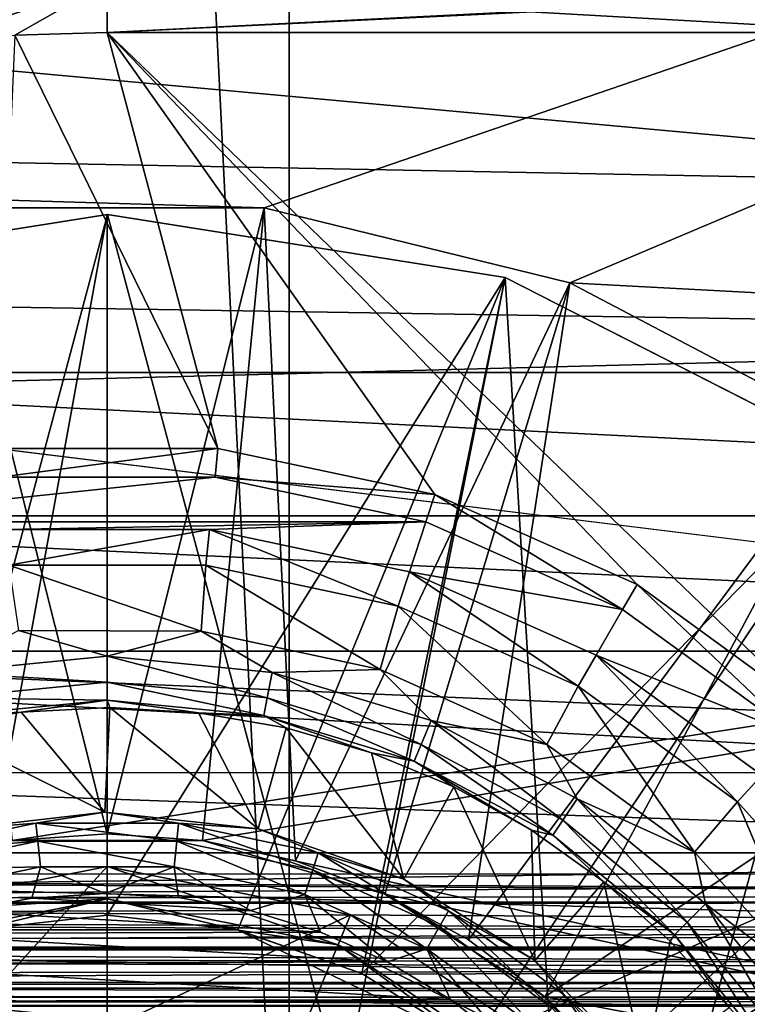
# Model space of a CAD drawing. Header units: millimetres. Extents: x -40 to 40, y -40 to 40.
# Tile 278 of 341: x 22.7 to 25, y 1.5 to 4.5. Entities that reach past the tile are written whole.
import ezdxf

# ---------------------------------------------------------------- set-up
doc = ezdxf.new("R2010")
doc.units = ezdxf.units.MM
doc.header["$LTSCALE"] = 26.699852
for name, color, linetype in [('1', 7, 'CONTINUOUS'), ('104', 7, 'CONTINUOUS'), ('109', 7, 'CONTINUOUS'), ('111', 7, 'CONTINUOUS'), ('112', 7, 'CONTINUOUS'), ('139', 7, 'CONTINUOUS'), ('158', 7, 'CONTINUOUS'), ('16', 7, 'CONTINUOUS'), ('430', 7, 'CONTINUOUS'), ('447', 7, 'CONTINUOUS'), ('448', 7, 'CONTINUOUS'), ('450', 7, 'CONTINUOUS'), ('451', 7, 'CONTINUOUS'), ('48', 7, 'CONTINUOUS'), ('60', 7, 'CONTINUOUS'), ('847', 7, 'CONTINUOUS'), ('848', 7, 'CONTINUOUS'), ('872', 7, 'CONTINUOUS'), ('874', 7, 'CONTINUOUS'), ('875', 7, 'CONTINUOUS'), ('877', 7, 'CONTINUOUS'), ('878', 7, 'CONTINUOUS'), ('879', 7, 'CONTINUOUS'), ('883', 7, 'CONTINUOUS'), ('884', 7, 'CONTINUOUS'), ('923', 7, 'CONTINUOUS'), ('924', 7, 'CONTINUOUS'), ('925', 7, 'CONTINUOUS'), ('926', 7, 'CONTINUOUS'), ('929', 7, 'CONTINUOUS'), ('930', 7, 'CONTINUOUS'), ('933', 7, 'CONTINUOUS'), ('934', 7, 'CONTINUOUS')]:
    doc.layers.add(name, color=color, linetype=linetype)

msp = doc.modelspace()

# ---------------------------------------------------------------- linework, layer by layer
at = {"layer": '1', "linetype": 'Continuous'}
for points in [[(25.0582, 30.5342), (21.9445, 32.8434), (25.0583, -30.5341), (25.0582, 30.5342)], [(25.0583, -30.5341), (21.9445, 32.8434), (21.9451, -32.843), (25.0583, -30.5341)]]:
    msp.add_3dface(points, dxfattribs=at)
at = {"layer": '104', "linetype": 'Continuous'}
for points in [[(6.6933, 4.4723, -730), (31.3005, 6.6543, -730), (5.6921, 5.6924, -730), (6.6933, 4.4723, -730)], [(23.4815, 3.9709, -730), (31.3005, 6.6543, -730), (6.6933, 4.4723, -730), (23.4815, 3.9709, -730)], [(24.4187, 3.7399, -730), (31.3005, 6.6543, -730), (23.4815, 3.9709, -730), (24.4187, 3.7399, -730)], [(31.8246, 3.346, -730), (31.3005, 6.6543, -730), (24.4187, 3.7399, -730), (31.8246, 3.346, -730)], [(22.517, 3.9707, -730), (23.4815, 3.9709, -730), (6.6933, 4.4723, -730), (22.517, 3.9707, -730)], [(25.2725, 3.2918, -730), (31.8246, 3.346, -730), (24.4187, 3.7399, -730), (25.2725, 3.2918, -730)]]:
    msp.add_3dface(points, dxfattribs=at)
at = {"layer": '109', "linetype": 'Continuous'}
for points in [[(31.7401, 6.9868, -733), (32.3094, 3.5142, -733), (9.097, 5.6333, -733), (31.7401, 6.9868, -733)], [(9.097, 5.6333, -733), (32.3094, 3.5142, -733), (9.9772, 3.866, -733), (9.097, 5.6333, -733)], [(32.3094, 3.5142, -733), (22.7087, 2.0292, -733), (9.9772, 3.866, -733), (32.3094, 3.5142, -733)], [(22.7087, 2.0292, -733), (32.3094, 3.5142, -733), (23.2919, 2.0291, -733), (22.7087, 2.0292, -733)], [(32.3094, 3.5142, -733), (32.5, 0, -733), (23.2919, 2.0291, -733), (32.3094, 3.5142, -733)], [(23.2919, 2.0291, -733), (32.5, 0, -733), (23.8516, 1.8647, -733), (23.2919, 2.0291, -733)], [(23.8516, 1.8647, -733), (32.5, 0, -733), (24.3419, 1.5498, -733), (23.8516, 1.8647, -733)], [(24.3419, 1.5498, -733), (32.5, 0, -733), (24.7241, 1.109, -733), (24.3419, 1.5498, -733)]]:
    msp.add_3dface(points, dxfattribs=at)
at = {"layer": '111', "linetype": 'Continuous'}
for points in [[(22.7083, 2.0291, -731.95), (22.7087, 2.0292, -733), (23, 2.05, -731.95), (22.7083, 2.0291, -731.95)], [(22.7087, 2.0292, -733), (23.2919, 2.0291, -733), (23, 2.05, -731.95), (22.7087, 2.0292, -733)], [(23, 2.05, -731.95), (23.2919, 2.0291, -733), (23.2917, 2.0291, -731.95), (23, 2.05, -731.95)], [(23.2917, 2.0291, -731.95), (23.2919, 2.0291, -733), (23.5776, 1.967, -731.95), (23.2917, 2.0291, -731.95)], [(23.2919, 2.0291, -733), (23.8516, 1.8647, -733), (23.5776, 1.967, -731.95), (23.2919, 2.0291, -733)], [(23.5776, 1.967, -731.95), (23.8516, 1.8647, -733), (23.8516, 1.8647, -731.95), (23.5776, 1.967, -731.95)], [(23.8516, 1.8647, -731.95), (24.3419, 1.5498, -733), (24.1083, 1.7246, -731.95), (23.8516, 1.8647, -731.95)], [(23.8516, 1.8647, -733), (24.3419, 1.5498, -733), (23.8516, 1.8647, -731.95), (23.8516, 1.8647, -733)], [(24.1083, 1.7246, -731.95), (24.3419, 1.5498, -733), (24.3425, 1.5493, -731.95), (24.1083, 1.7246, -731.95)], [(24.3419, 1.5498, -733), (24.7241, 1.109, -733), (24.3425, 1.5493, -731.95), (24.3419, 1.5498, -733)], [(24.3425, 1.5493, -731.95), (24.7241, 1.109, -733), (24.5493, 1.3425, -731.95), (24.3425, 1.5493, -731.95)]]:
    msp.add_3dface(points, dxfattribs=at)
at = {"layer": '112', "linetype": 'Continuous'}
for points in [[(23.4815, 3.9709, -730), (22.517, 3.9707, -730), (23, 2.05, -731.95), (23.4815, 3.9709, -730)], [(22.517, 3.9707, -730), (22.7083, 2.0291, -731.95), (23, 2.05, -731.95), (22.517, 3.9707, -730)], [(23.4815, 3.9709, -730), (23, 2.05, -731.95), (23.2917, 2.0291, -731.95), (23.4815, 3.9709, -730)], [(23.4815, 3.9709, -730), (23.2917, 2.0291, -731.95), (23.5776, 1.967, -731.95), (23.4815, 3.9709, -730)], [(24.4187, 3.7399, -730), (23.4815, 3.9709, -730), (23.5776, 1.967, -731.95), (24.4187, 3.7399, -730)], [(24.4187, 3.7399, -730), (23.5776, 1.967, -731.95), (23.8516, 1.8647, -731.95), (24.4187, 3.7399, -730)], [(24.4187, 3.7399, -730), (23.8516, 1.8647, -731.95), (24.1083, 1.7246, -731.95), (24.4187, 3.7399, -730)], [(25.2725, 3.2918, -730), (24.4187, 3.7399, -730), (24.1083, 1.7246, -731.95), (25.2725, 3.2918, -730)], [(25.2725, 3.2918, -730), (24.1083, 1.7246, -731.95), (24.3425, 1.5493, -731.95), (25.2725, 3.2918, -730)], [(25.9941, 2.6524, -730), (25.2725, 3.2918, -730), (24.3425, 1.5493, -731.95), (25.9941, 2.6524, -730)], [(25.9941, 2.6524, -730), (24.3425, 1.5493, -731.95), (24.5493, 1.3425, -731.95), (25.9941, 2.6524, -730)], [(25.9941, 2.6524, -730), (24.5493, 1.3425, -731.95), (24.7246, 1.1083, -731.95), (25.9941, 2.6524, -730)], [(26.5418, 1.859, -730), (25.9941, 2.6524, -730), (24.7246, 1.1083, -731.95), (26.5418, 1.859, -730)], [(26.5418, 1.859, -730), (24.7246, 1.1083, -731.95), (24.8647, 0.8516, -731.95), (26.5418, 1.859, -730)], [(26.5418, 1.859, -730), (24.8647, 0.8516, -731.95), (24.967, 0.5776, -731.95), (26.5418, 1.859, -730)]]:
    msp.add_3dface(points, dxfattribs=at)
at = {"layer": '139', "linetype": 'Continuous'}
for points in [[(23, 4.5087, -733), (22.7169, 4.4998, -733), (23.3394, 3.2322, -733), (23, 4.5087, -733)], [(25.9916, 4.5087, -733), (23, 4.5087, -733), (25.1746, 2.4153, -733), (25.9916, 4.5087, -733)], [(25.1746, 2.4153, -733), (23, 4.5087, -733), (24.6249, 2.8147, -733), (25.1746, 2.4153, -733)], [(24.6249, 2.8147, -733), (23, 4.5087, -733), (24.0042, 3.091, -733), (24.6249, 2.8147, -733)], [(24.0042, 3.091, -733), (23, 4.5087, -733), (23.3394, 3.2322, -733), (24.0042, 3.091, -733)], [(23.3394, 3.2322, -733), (22.7169, 4.4998, -733), (22.66, 3.2322, -733), (23.3394, 3.2322, -733)]]:
    msp.add_3dface(points, dxfattribs=at)
at = {"layer": '158', "linetype": 'Continuous'}
for points in [[(29.4827, 1.9913, -823.9652), (29.4849, 1.8661, -823.9834), (2.4565, 1.9913, -823.9652), (29.4827, 1.9913, -823.9652)], [(29.4849, 1.8661, -823.9834), (29.485, 1.8595, -823.9853), (2.4565, 1.9913, -823.9652), (29.4849, 1.8661, -823.9834)], [(2.4565, 1.9913, -823.9652), (29.485, 1.8595, -823.9853), (2.4565, 1.8388, -823.9919), (2.4565, 1.9913, -823.9652)], [(29.485, 1.8595, -823.9853), (29.4869, 1.7494, -824.0325), (2.4565, 1.8388, -823.9919), (29.485, 1.8595, -823.9853)], [(2.4565, 1.8388, -823.9919), (29.4871, 1.7376, -824.0396), (2.4565, 1.7019, -824.0638), (2.4565, 1.8388, -823.9919)], [(29.4869, 1.7494, -824.0325), (29.4871, 1.7376, -824.0396), (2.4565, 1.8388, -823.9919), (29.4869, 1.7494, -824.0325)], [(29.4871, 1.7376, -824.0396), (29.4887, 1.6488, -824.1092), (2.4565, 1.7019, -824.0638), (29.4871, 1.7376, -824.0396)], [(2.4565, 1.7019, -824.0638), (29.4887, 1.6488, -824.1092), (2.4565, 1.699, -824.0659), (2.4565, 1.7019, -824.0638)], [(2.4565, 1.699, -824.0659), (29.4889, 1.6344, -824.1241), (2.4565, 1.5935, -824.1741), (2.4565, 1.699, -824.0659)], [(29.4887, 1.6488, -824.1092), (29.4889, 1.6344, -824.1241), (2.4565, 1.699, -824.0659), (29.4887, 1.6488, -824.1092)], [(29.4889, 1.6344, -824.1241), (29.49, 1.5707, -824.2088), (2.4565, 1.5935, -824.1741), (29.4889, 1.6344, -824.1241)], [(2.4565, 1.5935, -824.1741), (29.49, 1.5707, -824.2088), (2.4565, 1.5902, -824.1786), (2.4565, 1.5935, -824.1741)], [(2.4565, 1.5902, -824.1786), (29.4652, 1.5371, -824.2762), (2.4565, 1.524, -824.3123), (2.4565, 1.5902, -824.1786)], [(29.49, 1.5707, -824.2088), (29.4652, 1.5371, -824.2762), (2.4565, 1.5902, -824.1786), (29.49, 1.5707, -824.2088)], [(29.4652, 1.5371, -824.2762), (29.4447, 1.5181, -824.3317), (2.4565, 1.524, -824.3123), (29.4652, 1.5371, -824.2762)]]:
    msp.add_3dface(points, dxfattribs=at)
at = {"layer": '16', "linetype": 'Continuous'}
for points in [[(-33.9501, 1.8406, -3.5), (-33.5521, 5.5004, -3.5), (33.9501, 1.8406, -3.5), (-33.9501, 1.8406, -3.5)], [(33.9501, 1.8406, -3.5), (-33.5521, 5.5004, -3.5), (5, 5.4103, -3.5), (33.9501, 1.8406, -3.5)], [(33.5522, 5.4998, -3.5), (33.9501, 1.8406, -3.5), (5, 5.4103, -3.5), (33.5522, 5.4998, -3.5)], [(33.9501, -1.8406, -3.5), (-33.9501, 1.8406, -3.5), (33.9501, 1.8406, -3.5), (33.9501, -1.8406, -3.5)], [(-33.9501, -1.8406, -3.5), (-33.9501, 1.8406, -3.5), (33.9501, -1.8406, -3.5), (-33.9501, -1.8406, -3.5)]]:
    msp.add_3dface(points, dxfattribs=at)
at = {"layer": '430', "linetype": 'Continuous'}
for points in [[(1.7467, 14.5087, -823.7467), (24.9125, 14.5088, -823.7467), (1.9566, 2.4826, -823.9567), (1.7467, 14.5087, -823.7467)], [(1.9566, 2.4826, -823.9567), (24.9125, 14.5088, -823.7467), (1.964, 2.4052, -823.958), (1.9566, 2.4826, -823.9567)], [(1.964, 2.4052, -823.958), (24.9125, 14.5088, -823.7467), (1.9832, 2.3301, -823.9593), (1.964, 2.4052, -823.958)], [(1.9832, 2.3301, -823.9593), (24.9125, 14.5088, -823.7467), (2.0138, 2.2588, -823.9606), (1.9832, 2.3301, -823.9593)], [(2.0138, 2.2588, -823.9606), (24.9125, 14.5088, -823.7467), (2.0551, 2.1931, -823.9617), (2.0138, 2.2588, -823.9606)], [(2.0551, 2.1931, -823.9617), (24.9125, 14.5088, -823.7467), (2.106, 2.1347, -823.9627), (2.0551, 2.1931, -823.9617)], [(2.106, 2.1347, -823.9627), (24.9125, 14.5088, -823.7467), (2.1654, 2.0848, -823.9636), (2.106, 2.1347, -823.9627)], [(2.1654, 2.0848, -823.9636), (24.9125, 14.5088, -823.7467), (2.2318, 2.0446, -823.9643), (2.1654, 2.0848, -823.9636)], [(2.2318, 2.0446, -823.9643), (24.9125, 14.5088, -823.7467), (2.3036, 2.0152, -823.9648), (2.2318, 2.0446, -823.9643)], [(2.3036, 2.0152, -823.9648), (24.9125, 14.5088, -823.7467), (2.3791, 1.9973, -823.9651), (2.3036, 2.0152, -823.9648)], [(24.9125, 14.5088, -823.7467), (2.4565, 1.9913, -823.9652), (2.3791, 1.9973, -823.9651), (24.9125, 14.5088, -823.7467)], [(2.4565, 1.9913, -823.9652), (24.9125, 14.5088, -823.7467), (25.6898, 14.4411, -823.7479), (2.4565, 1.9913, -823.9652)], [(26.4426, 14.2406, -823.7514), (2.4565, 1.9913, -823.9652), (25.6898, 14.4411, -823.7479), (26.4426, 14.2406, -823.7514)], [(27.1505, 13.9127, -823.7572), (2.4565, 1.9913, -823.9652), (26.4426, 14.2406, -823.7514), (27.1505, 13.9127, -823.7572)], [(27.7908, 13.4678, -823.7649), (2.4565, 1.9913, -823.9652), (27.1505, 13.9127, -823.7572), (27.7908, 13.4678, -823.7649)], [(28.3448, 12.919, -823.7745), (2.4565, 1.9913, -823.9652), (27.7908, 13.4678, -823.7649), (28.3448, 12.919, -823.7745)], [(28.796, 12.2822, -823.7856), (2.4565, 1.9913, -823.9652), (28.3448, 12.919, -823.7745), (28.796, 12.2822, -823.7856)], [(29.1307, 11.5765, -823.7979), (2.4565, 1.9913, -823.9652), (28.796, 12.2822, -823.7856), (29.1307, 11.5765, -823.7979)], [(29.338, 10.8245, -823.8111), (2.4565, 1.9913, -823.9652), (29.1307, 11.5765, -823.7979), (29.338, 10.8245, -823.8111)], [(29.4123, 10.048, -823.8246), (2.4565, 1.9913, -823.9652), (29.338, 10.8245, -823.8111), (29.4123, 10.048, -823.8246)], [(29.4827, 1.9913, -823.9652), (2.4565, 1.9913, -823.9652), (29.4123, 10.048, -823.8246), (29.4827, 1.9913, -823.9652)]]:
    msp.add_3dface(points, dxfattribs=at)
at = {"layer": '447', "linetype": 'Continuous'}
for points in [[(25.6898, 14.4411, -821.2521), (17.5509, 14.5087, -821.2533), (17.7718, 2.286, -821.0399), (25.6898, 14.4411, -821.2521)], [(26.4436, 14.2402, -821.2486), (25.6898, 14.4411, -821.2521), (17.7718, 2.286, -821.0399), (26.4436, 14.2402, -821.2486)], [(27.1523, 13.9117, -821.2428), (26.4436, 14.2402, -821.2486), (17.7718, 2.286, -821.0399), (27.1523, 13.9117, -821.2428)], [(27.793, 13.466, -821.2351), (27.1523, 13.9117, -821.2428), (17.7718, 2.286, -821.0399), (27.793, 13.466, -821.2351)], [(28.3466, 12.9168, -821.2255), (27.793, 13.466, -821.2351), (17.7718, 2.286, -821.0399), (28.3466, 12.9168, -821.2255)], [(28.7971, 12.2804, -821.2144), (28.3466, 12.9168, -821.2255), (17.7718, 2.286, -821.0399), (28.7971, 12.2804, -821.2144)], [(29.131, 11.5755, -821.2021), (28.7971, 12.2804, -821.2144), (17.7718, 2.286, -821.0399), (29.131, 11.5755, -821.2021)], [(29.338, 10.8245, -821.1889), (29.131, 11.5755, -821.2021), (17.7718, 2.286, -821.0399), (29.338, 10.8245, -821.1889)], [(29.4123, 10.048, -821.1754), (29.338, 10.8245, -821.1889), (17.7718, 2.286, -821.0399), (29.4123, 10.048, -821.1754)], [(17.7763, 2.2395, -821.0391), (29.4123, 10.048, -821.1754), (17.7718, 2.286, -821.0399), (17.7763, 2.2395, -821.0391)], [(17.7879, 2.1944, -821.0383), (29.4123, 10.048, -821.1754), (17.7763, 2.2395, -821.0391), (17.7879, 2.1944, -821.0383)], [(17.8064, 2.1516, -821.0376), (29.4123, 10.048, -821.1754), (17.7879, 2.1944, -821.0383), (17.8064, 2.1516, -821.0376)], [(17.8312, 2.1123, -821.0369), (29.4123, 10.048, -821.1754), (17.8064, 2.1516, -821.0376), (17.8312, 2.1123, -821.0369)], [(17.8617, 2.0773, -821.0363), (29.4123, 10.048, -821.1754), (17.8312, 2.1123, -821.0369), (17.8617, 2.0773, -821.0363)], [(17.8973, 2.0474, -821.0357), (29.4123, 10.048, -821.1754), (17.8617, 2.0773, -821.0363), (17.8973, 2.0474, -821.0357)], [(17.9371, 2.0233, -821.0353), (29.4123, 10.048, -821.1754), (17.8973, 2.0474, -821.0357), (17.9371, 2.0233, -821.0353)], [(17.9802, 2.0057, -821.035), (29.4123, 10.048, -821.1754), (17.9371, 2.0233, -821.0353), (17.9802, 2.0057, -821.035)], [(18.0256, 1.9949, -821.0348), (29.4123, 10.048, -821.1754), (17.9802, 2.0057, -821.035), (18.0256, 1.9949, -821.0348)], [(18.0722, 1.9913, -821.0348), (29.4123, 10.048, -821.1754), (18.0256, 1.9949, -821.0348), (18.0722, 1.9913, -821.0348)], [(29.4827, 1.9913, -821.0348), (29.4123, 10.048, -821.1754), (18.0722, 1.9913, -821.0348), (29.4827, 1.9913, -821.0348)]]:
    msp.add_3dface(points, dxfattribs=at)
at = {"layer": '448', "linetype": 'Continuous'}
for points in [[(29.4827, 1.9913, -821.0348), (18.0722, 1.9913, -821.0348), (18.0722, 1.8388, -821.0081), (29.4827, 1.9913, -821.0348)], [(29.484, 1.914, -821.0274), (29.4827, 1.9913, -821.0348), (18.0722, 1.8388, -821.0081), (29.484, 1.914, -821.0274)], [(29.4853, 1.8389, -821.0082), (29.484, 1.914, -821.0274), (18.0722, 1.8388, -821.0081), (29.4853, 1.8389, -821.0082)], [(29.4866, 1.7676, -820.9775), (29.4853, 1.8389, -821.0082), (18.0722, 1.834, -821.0065), (29.4866, 1.7676, -820.9775)], [(18.0722, 1.834, -821.0065), (29.4853, 1.8389, -821.0082), (18.0722, 1.8388, -821.0081), (18.0722, 1.834, -821.0065)], [(18.0722, 1.7019, -820.9362), (29.4866, 1.7676, -820.9775), (18.0722, 1.834, -821.0065), (18.0722, 1.7019, -820.9362)], [(29.4877, 1.7019, -820.9362), (29.4866, 1.7676, -820.9775), (18.0722, 1.7019, -820.9362), (29.4877, 1.7019, -820.9362)], [(18.0722, 1.6935, -820.9299), (29.4877, 1.7019, -820.9362), (18.0722, 1.7019, -820.9362), (18.0722, 1.6935, -820.9299)], [(29.4888, 1.6434, -820.8853), (29.4877, 1.7019, -820.9362), (18.0722, 1.6935, -820.9299), (29.4888, 1.6434, -820.8853)], [(18.0722, 1.5935, -820.8259), (29.4888, 1.6434, -820.8853), (18.0722, 1.6935, -820.9299), (18.0722, 1.5935, -820.8259)], [(29.4896, 1.5934, -820.8259), (29.4888, 1.6434, -820.8853), (18.0722, 1.5935, -820.8259), (29.4896, 1.5934, -820.8259)], [(18.0722, 1.5844, -820.8128), (29.4896, 1.5934, -820.8259), (18.0722, 1.5935, -820.8259), (18.0722, 1.5844, -820.8128)], [(29.4903, 1.5533, -820.7595), (29.4896, 1.5934, -820.8259), (18.0722, 1.5844, -820.8128), (29.4903, 1.5533, -820.7595)], [(18.0722, 1.524, -820.6877), (29.4903, 1.5533, -820.7595), (18.0722, 1.5844, -820.8128), (18.0722, 1.524, -820.6877)], [(29.4908, 1.5239, -820.6877), (29.4903, 1.5533, -820.7595), (18.0722, 1.524, -820.6877), (29.4908, 1.5239, -820.6877)]]:
    msp.add_3dface(points, dxfattribs=at)
at = {"layer": '450', "linetype": 'Continuous'}
for points in [[(20.7159, 3.4651, -743.4395), (29.4746, 3.0259, -743.4962), (20.7193, 3.0259, -743.4962), (20.7159, 3.4651, -743.4395)], [(29.4698, 3.4651, -743.4395), (29.4746, 3.0259, -743.4962), (20.7159, 3.4651, -743.4395), (29.4698, 3.4651, -743.4395)], [(20.7193, 3.0259, -743.4962), (29.4791, 2.6106, -743.6478), (20.7204, 2.6098, -743.6482), (20.7193, 3.0259, -743.4962)], [(29.4746, 3.0259, -743.4962), (29.4791, 2.6106, -743.6478), (20.7193, 3.0259, -743.4962), (29.4746, 3.0259, -743.4962)], [(20.7204, 2.6098, -743.6482), (29.4832, 2.2383, -743.8874), (20.7193, 2.2368, -743.8886), (20.7204, 2.6098, -743.6482)], [(29.4791, 2.6106, -743.6478), (29.4832, 2.2383, -743.8874), (20.7204, 2.6098, -743.6482), (29.4791, 2.6106, -743.6478)], [(20.7193, 2.2368, -743.8886), (29.4866, 1.9276, -744.2032), (20.7159, 1.9265, -744.2047), (20.7193, 2.2368, -743.8886)], [(29.4832, 2.2383, -743.8874), (29.4866, 1.9276, -744.2032), (20.7193, 2.2368, -743.8886), (29.4832, 2.2383, -743.8874)], [(20.7159, 1.9265, -744.2047), (29.4891, 1.6938, -744.5804), (20.7105, 1.6934, -744.5812), (20.7159, 1.9265, -744.2047)], [(29.4866, 1.9276, -744.2032), (29.4891, 1.6938, -744.5804), (20.7159, 1.9265, -744.2047), (29.4866, 1.9276, -744.2032)], [(20.7105, 1.6934, -744.5812), (29.4907, 1.549, -744.9991), (20.7033, 1.549, -744.9991), (20.7105, 1.6934, -744.5812)], [(29.4891, 1.6938, -744.5804), (29.4907, 1.549, -744.9991), (20.7105, 1.6934, -744.5812), (29.4891, 1.6938, -744.5804)], [(29.4913, 1.5, -745.4392), (20.6945, 1.5, -745.4392), (20.7033, 1.549, -744.9991), (29.4913, 1.5, -745.4392)], [(29.4907, 1.549, -744.9991), (29.4913, 1.5, -745.4392), (20.7033, 1.549, -744.9991), (29.4907, 1.549, -744.9991)]]:
    msp.add_3dface(points, dxfattribs=at)
at = {"layer": '451', "linetype": 'Continuous'}
for points in [[(29.4123, 10.048, -743.3246), (29.4698, 3.4651, -743.4395), (20.5297, 14.5087, -743.2467), (29.4123, 10.048, -743.3246)], [(20.5297, 14.5087, -743.2467), (29.4698, 3.4651, -743.4395), (20.7159, 3.4651, -743.4395), (20.5297, 14.5087, -743.2467)]]:
    msp.add_3dface(points, dxfattribs=at)
at = {"layer": '48', "linetype": 'Continuous'}
for points in [[(37.0296, 7.6101, -14), (37.6095, 3.8248, -14), (3.0409, 7.3417, -14), (37.0296, 7.6101, -14)], [(3.0409, 7.3417, -14), (37.6095, 3.8248, -14), (4.4144, 6.6076, -14), (3.0409, 7.3417, -14)], [(4.4144, 6.6076, -14), (37.6095, 3.8248, -14), (5.6184, 5.6197, -14), (4.4144, 6.6076, -14)], [(5.6184, 5.6197, -14), (37.6095, 3.8248, -14), (6.607, 4.4153, -14), (5.6184, 5.6197, -14)], [(6.607, 4.4153, -14), (37.6095, 3.8248, -14), (7.3414, 3.0416, -14), (6.607, 4.4153, -14)], [(37.6095, 3.8248, -14), (37.8035, 0, -14), (7.3414, 3.0416, -14), (37.6095, 3.8248, -14)], [(7.3414, 3.0416, -14), (37.8035, 0, -14), (7.7937, 1.5508, -14), (7.3414, 3.0416, -14)], [(7.7937, 1.5508, -14), (37.8035, 0, -14), (7.9465, 0, -14), (7.7937, 1.5508, -14)]]:
    msp.add_3dface(points, dxfattribs=at)
at = {"layer": '60', "linetype": 'Continuous'}
for points in [[(20.6939, 28.4853, -11.5), (20.6948, -28.4846, -11.5), (23.5583, 26.1659, -11.5), (20.6939, 28.4853, -11.5)], [(20.6948, -28.4846, -11.5), (23.5587, -26.1655, -11.5), (23.5583, 26.1659, -11.5), (20.6948, -28.4846, -11.5)], [(23.5583, 26.1659, -11.5), (23.5587, -26.1655, -11.5), (26.1645, 23.5599, -11.5), (23.5583, 26.1659, -11.5)], [(23.5587, -26.1655, -11.5), (26.165, -23.5593, -11.5), (26.1645, 23.5599, -11.5), (23.5587, -26.1655, -11.5)]]:
    msp.add_3dface(points, dxfattribs=at)
at = {"layer": '847', "linetype": 'Continuous'}
for points in [[(23, 4.5087, -733), (25.9916, 4.661, -733.0238), (23, 4.6615, -733.0239), (23, 4.5087, -733)], [(23, 4.5087, -733), (25.9916, 4.6544, -733.0217), (25.9916, 4.661, -733.0238), (23, 4.5087, -733)], [(23, 4.5087, -733), (25.9916, 4.5087, -733), (25.9916, 4.6544, -733.0217), (23, 4.5087, -733)]]:
    msp.add_3dface(points, dxfattribs=at)
at = {"layer": '848', "linetype": 'Continuous'}
for points in [[(22.435, 4.4731, -733), (23, 4.6615, -733.0239), (22.4251, 4.5515, -733.0063), (22.435, 4.4731, -733)], [(22.435, 4.4731, -733), (22.7169, 4.4998, -733), (23, 4.6615, -733.0239), (22.435, 4.4731, -733)], [(22.7169, 4.4998, -733), (23, 4.5087, -733), (23, 4.6615, -733.0239), (22.7169, 4.4998, -733)]]:
    msp.add_3dface(points, dxfattribs=at)
at = {"layer": '872', "linetype": 'Continuous'}
for points in [[(23.3394, 3.2322, -733), (22.66, 3.2322, -733), (22.6697, 3.1445, -733.5), (23.3394, 3.2322, -733)], [(23.3307, 3.1445, -733.5), (23.3394, 3.2322, -733), (22.6697, 3.1445, -733.5), (23.3307, 3.1445, -733.5)], [(24.0042, 3.091, -733), (23.3394, 3.2322, -733), (23.3307, 3.1445, -733.5), (24.0042, 3.091, -733)], [(23.9772, 3.007, -733.5), (24.0042, 3.091, -733), (23.3307, 3.1445, -733.5), (23.9772, 3.007, -733.5)], [(24.5805, 2.7385, -733.5), (24.0042, 3.091, -733), (23.9772, 3.007, -733.5), (24.5805, 2.7385, -733.5)], [(24.6249, 2.8147, -733), (24.0042, 3.091, -733), (24.5805, 2.7385, -733.5), (24.6249, 2.8147, -733)], [(25.1149, 2.3504, -733.5), (24.6249, 2.8147, -733), (24.5805, 2.7385, -733.5), (25.1149, 2.3504, -733.5)], [(25.1746, 2.4153, -733), (24.6249, 2.8147, -733), (25.1149, 2.3504, -733.5), (25.1746, 2.4153, -733)]]:
    msp.add_3dface(points, dxfattribs=at)
at = {"layer": '874', "linetype": 'Continuous'}
for points in [[(23.9772, 3.007, -733.5), (23.3307, 3.1445, -733.5), (22.0229, 3.0071, -733.5), (23.9772, 3.007, -733.5)], [(23.3307, 3.1445, -733.5), (22.6697, 3.1445, -733.5), (22.0229, 3.0071, -733.5), (23.3307, 3.1445, -733.5)], [(23.9772, 3.007, -733.5), (22.0229, 3.0071, -733.5), (22.6863, 2.9836, -733.5), (23.9772, 3.007, -733.5)], [(23.3134, 2.9836, -733.5), (23.9772, 3.007, -733.5), (22.6863, 2.9836, -733.5), (23.3134, 2.9836, -733.5)], [(23.927, 2.8532, -733.5), (23.9772, 3.007, -733.5), (23.3134, 2.9836, -733.5), (23.927, 2.8532, -733.5)], [(24.5805, 2.7385, -733.5), (23.9772, 3.007, -733.5), (23.927, 2.8532, -733.5), (24.5805, 2.7385, -733.5)], [(24.4998, 2.5982, -733.5), (24.5805, 2.7385, -733.5), (23.927, 2.8532, -733.5), (24.4998, 2.5982, -733.5)], [(25.1149, 2.3504, -733.5), (24.5805, 2.7385, -733.5), (24.4998, 2.5982, -733.5), (25.1149, 2.3504, -733.5)], [(25.0073, 2.2295, -733.5), (25.1149, 2.3504, -733.5), (24.4998, 2.5982, -733.5), (25.0073, 2.2295, -733.5)]]:
    msp.add_3dface(points, dxfattribs=at)
at = {"layer": '875', "linetype": 'Continuous'}
for points in [[(23.3134, 2.9836, -733.5), (22.6863, 2.9836, -733.5), (22.6981, 2.8737, -734.4), (23.3134, 2.9836, -733.5)], [(23.302, 2.8737, -734.4), (23.3134, 2.9836, -733.5), (22.6981, 2.8737, -734.4), (23.302, 2.8737, -734.4)], [(23.8926, 2.7482, -734.4), (23.3134, 2.9836, -733.5), (23.302, 2.8737, -734.4), (23.8926, 2.7482, -734.4)], [(23.927, 2.8532, -733.5), (23.3134, 2.9836, -733.5), (23.8926, 2.7482, -734.4), (23.927, 2.8532, -733.5)], [(24.444, 2.5028, -734.4), (23.927, 2.8532, -733.5), (23.8926, 2.7482, -734.4), (24.444, 2.5028, -734.4)], [(24.4998, 2.5982, -733.5), (23.927, 2.8532, -733.5), (24.444, 2.5028, -734.4), (24.4998, 2.5982, -733.5)], [(24.9326, 2.1481, -734.4), (24.4998, 2.5982, -733.5), (24.444, 2.5028, -734.4), (24.9326, 2.1481, -734.4)], [(25.0073, 2.2295, -733.5), (24.4998, 2.5982, -733.5), (24.9326, 2.1481, -734.4), (25.0073, 2.2295, -733.5)], [(25.3369, 1.6994, -734.4), (25.0073, 2.2295, -733.5), (24.9326, 2.1481, -734.4), (25.3369, 1.6994, -734.4)]]:
    msp.add_3dface(points, dxfattribs=at)
at = {"layer": '877', "linetype": 'Continuous'}
for points in [[(23.302, 2.8737, -734.4), (22.6981, 2.8737, -734.4), (23.2881, 2.6717, -734.4), (23.302, 2.8737, -734.4)], [(23.2881, 2.6717, -734.4), (22.6981, 2.8737, -734.4), (22.7274, 2.6734, -734.4), (23.2881, 2.6717, -734.4)], [(23.8371, 2.5535, -734.4), (23.302, 2.8737, -734.4), (23.2881, 2.6717, -734.4), (23.8371, 2.5535, -734.4)], [(23.8926, 2.7482, -734.4), (23.302, 2.8737, -734.4), (23.8371, 2.5535, -734.4), (23.8926, 2.7482, -734.4)], [(24.3487, 2.3243, -734.4), (23.8926, 2.7482, -734.4), (23.8371, 2.5535, -734.4), (24.3487, 2.3243, -734.4)], [(24.444, 2.5028, -734.4), (23.8926, 2.7482, -734.4), (24.3487, 2.3243, -734.4), (24.444, 2.5028, -734.4)], [(24.8016, 1.9938, -734.4), (24.444, 2.5028, -734.4), (24.3487, 2.3243, -734.4), (24.8016, 1.9938, -734.4)], [(24.9326, 2.1481, -734.4), (24.444, 2.5028, -734.4), (24.8016, 1.9938, -734.4), (24.9326, 2.1481, -734.4)], [(25.1758, 1.577, -734.4), (24.9326, 2.1481, -734.4), (24.8016, 1.9938, -734.4), (25.1758, 1.577, -734.4)], [(25.3369, 1.6994, -734.4), (24.9326, 2.1481, -734.4), (25.1758, 1.577, -734.4), (25.3369, 1.6994, -734.4)]]:
    msp.add_3dface(points, dxfattribs=at)
at = {"layer": '878', "linetype": 'Continuous'}
for points in [[(22.7274, 2.6734, -734.4), (22.4938, 2.5449, -734.4177), (23, 2.5948, -734.4177), (22.7274, 2.6734, -734.4)], [(23.2881, 2.6717, -734.4), (22.7274, 2.6734, -734.4), (23, 2.5948, -734.4177), (23.2881, 2.6717, -734.4)], [(23.2881, 2.6717, -734.4), (23, 2.5948, -734.4177), (23.5062, 2.5449, -734.4177), (23.2881, 2.6717, -734.4)], [(23.8371, 2.5535, -734.4), (23.2881, 2.6717, -734.4), (23.5062, 2.5449, -734.4177), (23.8371, 2.5535, -734.4)], [(22.4938, 2.5449, -734.4177), (23, 2.5152, -734.4686), (23, 2.5948, -734.4177), (22.4938, 2.5449, -734.4177)], [(23, 2.5948, -734.4177), (23.4907, 2.4669, -734.4686), (23.5062, 2.5449, -734.4177), (23, 2.5948, -734.4177)], [(23, 2.5152, -734.4686), (23.4907, 2.4669, -734.4686), (23, 2.5948, -734.4177), (23, 2.5152, -734.4686)], [(22.5093, 2.4669, -734.4686), (23, 2.5152, -734.4686), (22.4938, 2.5449, -734.4177), (22.5093, 2.4669, -734.4686)], [(23.4907, 2.4669, -734.4686), (23.9625, 2.3238, -734.4686), (23.5062, 2.5449, -734.4177), (23.4907, 2.4669, -734.4686)], [(23.8371, 2.5535, -734.4), (23.5062, 2.5449, -734.4177), (23.993, 2.3973, -734.4177), (23.8371, 2.5535, -734.4)], [(23.5062, 2.5449, -734.4177), (23.9625, 2.3238, -734.4686), (23.993, 2.3973, -734.4177), (23.5062, 2.5449, -734.4177)], [(24.3487, 2.3243, -734.4), (23.8371, 2.5535, -734.4), (23.993, 2.3973, -734.4177), (24.3487, 2.3243, -734.4)], [(22.5093, 2.4669, -734.4686), (23, 2.4602, -734.5453), (23, 2.5152, -734.4686), (22.5093, 2.4669, -734.4686)], [(23, 2.5152, -734.4686), (23.48, 2.4129, -734.5453), (23.4907, 2.4669, -734.4686), (23, 2.5152, -734.4686)], [(23, 2.4602, -734.5453), (23.48, 2.4129, -734.5453), (23, 2.5152, -734.4686), (23, 2.4602, -734.5453)], [(22.52, 2.4129, -734.5453), (23, 2.4602, -734.5453), (22.5093, 2.4669, -734.4686), (22.52, 2.4129, -734.5453)], [(22.52, 2.4129, -734.5453), (22.7355, 2.4232, -734.6369), (23, 2.4602, -734.5453), (22.52, 2.4129, -734.5453)], [(22.7355, 2.4232, -734.6369), (23.0079, 2.4376, -734.6369), (23, 2.4602, -734.5453), (22.7355, 2.4232, -734.6369)], [(23, 2.4602, -734.5453), (23.2802, 2.4214, -734.6369), (23.48, 2.4129, -734.5453), (23, 2.4602, -734.5453)], [(23.0079, 2.4376, -734.6369), (23.2802, 2.4214, -734.6369), (23, 2.4602, -734.5453), (23.0079, 2.4376, -734.6369)], [(23.48, 2.4129, -734.5453), (23.9415, 2.2729, -734.5453), (23.4907, 2.4669, -734.4686), (23.48, 2.4129, -734.5453)], [(23.4907, 2.4669, -734.4686), (23.9415, 2.2729, -734.5453), (23.9625, 2.3238, -734.4686), (23.4907, 2.4669, -734.4686)], [(22.4664, 2.3785, -734.6369), (22.7355, 2.4232, -734.6369), (22.52, 2.4129, -734.5453), (22.4664, 2.3785, -734.6369)], [(23.2802, 2.4214, -734.6369), (23.549, 2.3749, -734.6369), (23.48, 2.4129, -734.5453), (23.2802, 2.4214, -734.6369)], [(23.48, 2.4129, -734.5453), (23.8109, 2.2987, -734.6369), (23.9415, 2.2729, -734.5453), (23.48, 2.4129, -734.5453)], [(23.549, 2.3749, -734.6369), (23.8109, 2.2987, -734.6369), (23.48, 2.4129, -734.5453), (23.549, 2.3749, -734.6369)], [(23.9625, 2.3238, -734.4686), (24.3974, 2.0913, -734.4686), (23.993, 2.3973, -734.4177), (23.9625, 2.3238, -734.4686)], [(23.993, 2.3973, -734.4177), (24.3974, 2.0913, -734.4686), (24.4416, 2.1575, -734.4177), (23.993, 2.3973, -734.4177)], [(24.3487, 2.3243, -734.4), (23.993, 2.3973, -734.4177), (24.4416, 2.1575, -734.4177), (24.3487, 2.3243, -734.4)], [(23.8109, 2.2987, -734.6369), (24.0627, 2.1937, -734.6369), (23.9415, 2.2729, -734.5453), (23.8109, 2.2987, -734.6369)], [(23.9415, 2.2729, -734.5453), (24.3668, 2.0456, -734.5453), (23.9625, 2.3238, -734.4686), (23.9415, 2.2729, -734.5453)], [(23.9625, 2.3238, -734.4686), (24.3668, 2.0456, -734.5453), (24.3974, 2.0913, -734.4686), (23.9625, 2.3238, -734.4686)], [(24.8016, 1.9938, -734.4), (24.3487, 2.3243, -734.4), (24.4416, 2.1575, -734.4177), (24.8016, 1.9938, -734.4)], [(24.0627, 2.1937, -734.6369), (24.3012, 2.0612, -734.6369), (23.9415, 2.2729, -734.5453), (24.0627, 2.1937, -734.6369)], [(23.9415, 2.2729, -734.5453), (24.3012, 2.0612, -734.6369), (24.3668, 2.0456, -734.5453), (23.9415, 2.2729, -734.5453)], [(24.3974, 2.0913, -734.4686), (24.7785, 1.7785, -734.4686), (24.4416, 2.1575, -734.4177), (24.3974, 2.0913, -734.4686)], [(24.4416, 2.1575, -734.4177), (24.7785, 1.7785, -734.4686), (24.8348, 1.8348, -734.4177), (24.4416, 2.1575, -734.4177)], [(24.8016, 1.9938, -734.4), (24.4416, 2.1575, -734.4177), (24.8348, 1.8348, -734.4177), (24.8016, 1.9938, -734.4)], [(24.3668, 2.0456, -734.5453), (24.7396, 1.7396, -734.5453), (24.3974, 2.0913, -734.4686), (24.3668, 2.0456, -734.5453)], [(24.3974, 2.0913, -734.4686), (24.7396, 1.7396, -734.5453), (24.7785, 1.7785, -734.4686), (24.3974, 2.0913, -734.4686)], [(24.3012, 2.0612, -734.6369), (24.5233, 1.903, -734.6369), (24.3668, 2.0456, -734.5453), (24.3012, 2.0612, -734.6369)], [(24.3668, 2.0456, -734.5453), (24.5233, 1.903, -734.6369), (24.7396, 1.7396, -734.5453), (24.3668, 2.0456, -734.5453)], [(25.1758, 1.577, -734.4), (24.8016, 1.9938, -734.4), (24.8348, 1.8348, -734.4177), (25.1758, 1.577, -734.4)], [(24.5233, 1.903, -734.6369), (24.7264, 1.7208, -734.6369), (24.7396, 1.7396, -734.5453), (24.5233, 1.903, -734.6369)], [(24.7785, 1.7785, -734.4686), (25.0913, 1.3974, -734.4686), (24.8348, 1.8348, -734.4177), (24.7785, 1.7785, -734.4686)], [(24.8348, 1.8348, -734.4177), (25.0913, 1.3974, -734.4686), (25.1575, 1.4416, -734.4177), (24.8348, 1.8348, -734.4177)], [(25.1758, 1.577, -734.4), (24.8348, 1.8348, -734.4177), (25.1575, 1.4416, -734.4177), (25.1758, 1.577, -734.4)], [(24.7396, 1.7396, -734.5453), (25.0456, 1.3668, -734.5453), (24.7785, 1.7785, -734.4686), (24.7396, 1.7396, -734.5453)], [(24.7785, 1.7785, -734.4686), (25.0456, 1.3668, -734.5453), (25.0913, 1.3974, -734.4686), (24.7785, 1.7785, -734.4686)], [(24.7264, 1.7208, -734.6369), (24.9079, 1.5172, -734.6369), (24.7396, 1.7396, -734.5453), (24.7264, 1.7208, -734.6369)], [(24.7396, 1.7396, -734.5453), (24.9079, 1.5172, -734.6369), (25.0456, 1.3668, -734.5453), (24.7396, 1.7396, -734.5453)]]:
    msp.add_3dface(points, dxfattribs=at)
at = {"layer": '879', "linetype": 'Continuous'}
for points in [[(22.7355, 2.4232, -734.6369), (22.4664, 2.3785, -734.6369), (22.9929, 2.1165, -740.7631), (22.7355, 2.4232, -734.6369)], [(23.0079, 2.4376, -734.6369), (22.7355, 2.4232, -734.6369), (22.9929, 2.1165, -740.7631), (23.0079, 2.4376, -734.6369)], [(23.463, 2.0653, -740.7631), (23.0079, 2.4376, -734.6369), (22.9929, 2.1165, -740.7631), (23.463, 2.0653, -740.7631)], [(23.2802, 2.4214, -734.6369), (23.0079, 2.4376, -734.6369), (23.463, 2.0653, -740.7631), (23.2802, 2.4214, -734.6369)], [(23.549, 2.3749, -734.6369), (23.2802, 2.4214, -734.6369), (23.463, 2.0653, -740.7631), (23.549, 2.3749, -734.6369)], [(22.9929, 2.1165, -740.7631), (22.4664, 2.3785, -734.6369), (22.5231, 2.0621, -740.7631), (22.9929, 2.1165, -740.7631)], [(23.91, 1.9109, -740.7631), (23.549, 2.3749, -734.6369), (23.463, 2.0653, -740.7631), (23.91, 1.9109, -740.7631)], [(23.8109, 2.2987, -734.6369), (23.549, 2.3749, -734.6369), (23.91, 1.9109, -740.7631), (23.8109, 2.2987, -734.6369)], [(24.0627, 2.1937, -734.6369), (23.8109, 2.2987, -734.6369), (23.91, 1.9109, -740.7631), (24.0627, 2.1937, -734.6369)], [(24.3116, 1.6611, -740.7631), (24.0627, 2.1937, -734.6369), (23.91, 1.9109, -740.7631), (24.3116, 1.6611, -740.7631)], [(24.3012, 2.0612, -734.6369), (24.0627, 2.1937, -734.6369), (24.3116, 1.6611, -740.7631), (24.3012, 2.0612, -734.6369)], [(24.5233, 1.903, -734.6369), (24.3012, 2.0612, -734.6369), (24.3116, 1.6611, -740.7631), (24.5233, 1.903, -734.6369)], [(24.6477, 1.3284, -740.7631), (24.5233, 1.903, -734.6369), (24.3116, 1.6611, -740.7631), (24.6477, 1.3284, -740.7631)], [(24.7264, 1.7208, -734.6369), (24.5233, 1.903, -734.6369), (24.6477, 1.3284, -740.7631), (24.7264, 1.7208, -734.6369)], [(24.9079, 1.5172, -734.6369), (24.7264, 1.7208, -734.6369), (24.6477, 1.3284, -740.7631), (24.9079, 1.5172, -734.6369)]]:
    msp.add_3dface(points, dxfattribs=at)
at = {"layer": '883', "linetype": 'Continuous'}
for points in [[(22.769, 1.8525, -741), (22.5479, 1.8113, -741), (23.4395, 1.8144, -741), (22.769, 1.8525, -741)], [(22.9935, 1.8669, -741), (22.769, 1.8525, -741), (23.2181, 1.8541, -741), (22.9935, 1.8669, -741)], [(23.2181, 1.8541, -741), (22.769, 1.8525, -741), (23.4395, 1.8144, -741), (23.2181, 1.8541, -741)], [(23.4395, 1.8144, -741), (22.5479, 1.8113, -741), (23.6544, 1.7484, -741), (23.4395, 1.8144, -741)], [(22.5479, 1.8113, -741), (22.3333, 1.7438, -741), (23.6544, 1.7484, -741), (22.5479, 1.8113, -741)], [(22.3333, 1.7438, -741), (22.1285, 1.651, -741), (23.8598, 1.6571, -741), (22.3333, 1.7438, -741)], [(23.6544, 1.7484, -741), (22.3333, 1.7438, -741), (23.8598, 1.6571, -741), (23.6544, 1.7484, -741)], [(22.1285, 1.651, -741), (21.9363, 1.5342, -741), (24.0527, 1.5417, -741), (22.1285, 1.651, -741)], [(23.8598, 1.6571, -741), (22.1285, 1.651, -741), (24.0527, 1.5417, -741), (23.8598, 1.6571, -741)], [(24.0527, 1.5417, -741), (21.9363, 1.5342, -741), (24.2304, 1.404, -741), (24.0527, 1.5417, -741)], [(21.9363, 1.5342, -741), (21.7596, 1.3952, -741), (24.2304, 1.404, -741), (21.9363, 1.5342, -741)]]:
    msp.add_3dface(points, dxfattribs=at)
at = {"layer": '884', "linetype": 'Continuous'}
for points in [[(22.9929, 2.1165, -740.7631), (22.5231, 2.0621, -740.7631), (22.7811, 2.0824, -740.8547), (22.9929, 2.1165, -740.7631)], [(22.9929, 2.1165, -740.7631), (22.7811, 2.0824, -740.8547), (23.2189, 2.0824, -740.8547), (22.9929, 2.1165, -740.7631)], [(23.463, 2.0653, -740.7631), (22.9929, 2.1165, -740.7631), (23.2189, 2.0824, -740.8547), (23.463, 2.0653, -740.7631)], [(22.3529, 1.9914, -740.8547), (22.7869, 2.0277, -740.9314), (22.7811, 2.0824, -740.8547), (22.3529, 1.9914, -740.8547)], [(22.5231, 2.0621, -740.7631), (22.3529, 1.9914, -740.8547), (22.7811, 2.0824, -740.8547), (22.5231, 2.0621, -740.7631)], [(22.7811, 2.0824, -740.8547), (23.2131, 2.0277, -740.9314), (23.2189, 2.0824, -740.8547), (22.7811, 2.0824, -740.8547)], [(22.7869, 2.0277, -740.9314), (23.2131, 2.0277, -740.9314), (22.7811, 2.0824, -740.8547), (22.7869, 2.0277, -740.9314)], [(23.2131, 2.0277, -740.9314), (23.6301, 1.9391, -740.9314), (23.2189, 2.0824, -740.8547), (23.2131, 2.0277, -740.9314)], [(23.2189, 2.0824, -740.8547), (23.6301, 1.9391, -740.9314), (23.6471, 1.9914, -740.8547), (23.2189, 2.0824, -740.8547)], [(23.463, 2.0653, -740.7631), (23.2189, 2.0824, -740.8547), (23.6471, 1.9914, -740.8547), (23.463, 2.0653, -740.7631)], [(23.91, 1.9109, -740.7631), (23.463, 2.0653, -740.7631), (23.6471, 1.9914, -740.8547), (23.91, 1.9109, -740.7631)], [(22.3699, 1.9391, -740.9314), (22.7869, 2.0277, -740.9314), (22.3529, 1.9914, -740.8547), (22.3699, 1.9391, -740.9314)], [(22.3699, 1.9391, -740.9314), (22.7952, 1.9486, -740.9823), (22.7869, 2.0277, -740.9314), (22.3699, 1.9391, -740.9314)], [(22.7869, 2.0277, -740.9314), (23.2048, 1.9486, -740.9823), (23.2131, 2.0277, -740.9314), (22.7869, 2.0277, -740.9314)], [(22.7952, 1.9486, -740.9823), (23.2048, 1.9486, -740.9823), (22.7869, 2.0277, -740.9314), (22.7952, 1.9486, -740.9823)], [(23.2048, 1.9486, -740.9823), (23.6055, 1.8634, -740.9823), (23.2131, 2.0277, -740.9314), (23.2048, 1.9486, -740.9823)], [(23.2131, 2.0277, -740.9314), (23.6055, 1.8634, -740.9823), (23.6301, 1.9391, -740.9314), (23.2131, 2.0277, -740.9314)], [(23.6301, 1.9391, -740.9314), (24.0194, 1.7657, -740.9314), (23.6471, 1.9914, -740.8547), (23.6301, 1.9391, -740.9314)], [(23.6471, 1.9914, -740.8547), (24.0194, 1.7657, -740.9314), (24.047, 1.8134, -740.8547), (23.6471, 1.9914, -740.8547)], [(23.91, 1.9109, -740.7631), (23.6471, 1.9914, -740.8547), (24.047, 1.8134, -740.8547), (23.91, 1.9109, -740.7631)], [(22.3945, 1.8634, -740.9823), (22.7952, 1.9486, -740.9823), (22.3699, 1.9391, -740.9314), (22.3945, 1.8634, -740.9823)], [(22.3945, 1.8634, -740.9823), (22.769, 1.8525, -741), (22.7952, 1.9486, -740.9823), (22.3945, 1.8634, -740.9823)], [(22.769, 1.8525, -741), (22.9935, 1.8669, -741), (22.7952, 1.9486, -740.9823), (22.769, 1.8525, -741)], [(22.7952, 1.9486, -740.9823), (22.9935, 1.8669, -741), (23.2048, 1.9486, -740.9823), (22.7952, 1.9486, -740.9823)], [(22.9935, 1.8669, -741), (23.2181, 1.8541, -741), (23.2048, 1.9486, -740.9823), (22.9935, 1.8669, -741)], [(23.2048, 1.9486, -740.9823), (23.4395, 1.8144, -741), (23.6055, 1.8634, -740.9823), (23.2048, 1.9486, -740.9823)], [(23.2181, 1.8541, -741), (23.4395, 1.8144, -741), (23.2048, 1.9486, -740.9823), (23.2181, 1.8541, -741)], [(23.6055, 1.8634, -740.9823), (23.9797, 1.6968, -740.9823), (23.6301, 1.9391, -740.9314), (23.6055, 1.8634, -740.9823)], [(23.6301, 1.9391, -740.9314), (23.9797, 1.6968, -740.9823), (24.0194, 1.7657, -740.9314), (23.6301, 1.9391, -740.9314)], [(24.3116, 1.6611, -740.7631), (23.91, 1.9109, -740.7631), (24.047, 1.8134, -740.8547), (24.3116, 1.6611, -740.7631)], [(22.5479, 1.8113, -741), (22.769, 1.8525, -741), (22.3945, 1.8634, -740.9823), (22.5479, 1.8113, -741)], [(23.4395, 1.8144, -741), (23.6544, 1.7484, -741), (23.6055, 1.8634, -740.9823), (23.4395, 1.8144, -741)], [(23.6055, 1.8634, -740.9823), (23.8598, 1.6571, -741), (23.9797, 1.6968, -740.9823), (23.6055, 1.8634, -740.9823)], [(23.6544, 1.7484, -741), (23.8598, 1.6571, -741), (23.6055, 1.8634, -740.9823), (23.6544, 1.7484, -741)], [(24.0194, 1.7657, -740.9314), (24.3643, 1.5152, -740.9314), (24.047, 1.8134, -740.8547), (24.0194, 1.7657, -740.9314)], [(24.047, 1.8134, -740.8547), (24.3643, 1.5152, -740.9314), (24.4011, 1.5561, -740.8547), (24.047, 1.8134, -740.8547)], [(24.3116, 1.6611, -740.7631), (24.047, 1.8134, -740.8547), (24.4011, 1.5561, -740.8547), (24.3116, 1.6611, -740.7631)], [(23.9797, 1.6968, -740.9823), (24.311, 1.4561, -740.9823), (24.0194, 1.7657, -740.9314), (23.9797, 1.6968, -740.9823)], [(24.0194, 1.7657, -740.9314), (24.311, 1.4561, -740.9823), (24.3643, 1.5152, -740.9314), (24.0194, 1.7657, -740.9314)], [(23.8598, 1.6571, -741), (24.0527, 1.5417, -741), (23.9797, 1.6968, -740.9823), (23.8598, 1.6571, -741)], [(23.9797, 1.6968, -740.9823), (24.2304, 1.404, -741), (24.311, 1.4561, -740.9823), (23.9797, 1.6968, -740.9823)], [(24.0527, 1.5417, -741), (24.2304, 1.404, -741), (23.9797, 1.6968, -740.9823), (24.0527, 1.5417, -741)], [(24.6477, 1.3284, -740.7631), (24.3116, 1.6611, -740.7631), (24.4011, 1.5561, -740.8547), (24.6477, 1.3284, -740.7631)], [(24.3643, 1.5152, -740.9314), (24.6495, 1.1984, -740.9314), (24.4011, 1.5561, -740.8547), (24.3643, 1.5152, -740.9314)], [(24.4011, 1.5561, -740.8547), (24.6495, 1.1984, -740.9314), (24.694, 1.2308, -740.8547), (24.4011, 1.5561, -740.8547)], [(24.6477, 1.3284, -740.7631), (24.4011, 1.5561, -740.8547), (24.694, 1.2308, -740.8547), (24.6477, 1.3284, -740.7631)]]:
    msp.add_3dface(points, dxfattribs=at)
at = {"layer": '923', "linetype": 'Continuous'}
for points in [[(23, 1.95, -732.85), (23, 1.95, -739.5), (22.2538, 1.8016, -739.5), (23, 1.95, -732.85)], [(22.2538, 1.8016, -732.85), (23, 1.95, -732.85), (22.2538, 1.8016, -739.5), (22.2538, 1.8016, -732.85)], [(23.7462, 1.8016, -739.5), (23, 1.95, -739.5), (23.7462, 1.8016, -732.85), (23.7462, 1.8016, -739.5)], [(23.7462, 1.8016, -732.85), (23, 1.95, -739.5), (23, 1.95, -732.85), (23.7462, 1.8016, -732.85)], [(24.3789, 1.3789, -739.5), (23.7462, 1.8016, -739.5), (24.3789, 1.3789, -732.85), (24.3789, 1.3789, -739.5)], [(24.3789, 1.3789, -732.85), (23.7462, 1.8016, -739.5), (23.7462, 1.8016, -732.85), (24.3789, 1.3789, -732.85)]]:
    msp.add_3dface(points, dxfattribs=at)
at = {"layer": '924', "linetype": 'Continuous'}
for points in [[(23, 1.95, -739.5), (22.4447, 1.3395, -740), (22.2538, 1.8016, -739.5), (23, 1.95, -739.5)], [(23, 1.45, -740), (22.4447, 1.3395, -740), (23, 1.95, -739.5), (23, 1.45, -740)], [(23, 1.45, -740), (23, 1.95, -739.5), (23.7462, 1.8016, -739.5), (23, 1.45, -740)], [(23.5553, 1.3395, -740), (23, 1.45, -740), (23.7462, 1.8016, -739.5), (23.5553, 1.3395, -740)], [(23.5553, 1.3395, -740), (23.7462, 1.8016, -739.5), (24.3789, 1.3789, -739.5), (23.5553, 1.3395, -740)]]:
    msp.add_3dface(points, dxfattribs=at)
at = {"layer": '925', "linetype": 'Continuous'}
for points in [[(23, 1.95, -732.85), (22.2538, 1.8016, -732.85), (23, 1.85, -732.75), (23, 1.95, -732.85)], [(23, 1.95, -732.85), (23, 1.85, -732.75), (23.7084, 1.709, -732.75), (23, 1.95, -732.85)], [(23.7462, 1.8016, -732.85), (23, 1.95, -732.85), (23.7084, 1.709, -732.75), (23.7462, 1.8016, -732.85)], [(23, 1.85, -732.75), (22.2538, 1.8016, -732.85), (22.2916, 1.709, -732.75), (23, 1.85, -732.75)], [(24.3789, 1.3789, -732.85), (23.7462, 1.8016, -732.85), (23.7084, 1.709, -732.75), (24.3789, 1.3789, -732.85)], [(24.3081, 1.3081, -732.75), (24.3789, 1.3789, -732.85), (23.7084, 1.709, -732.75), (24.3081, 1.3081, -732.75)]]:
    msp.add_3dface(points, dxfattribs=at)
at = {"layer": '926', "linetype": 'Continuous'}
for points in [[(23, 1.85, -732.75), (22.2916, 1.709, -732.75), (22.5998, 1.7549, -732.75), (23, 1.85, -732.75)], [(23.4013, 1.7547, -732.75), (23, 1.85, -732.75), (22.5998, 1.7549, -732.75), (23.4013, 1.7547, -732.75)], [(23.7084, 1.709, -732.75), (23, 1.85, -732.75), (23.4013, 1.7547, -732.75), (23.7084, 1.709, -732.75)], [(24.1224, 1.4072, -732.75), (23.7084, 1.709, -732.75), (23.4013, 1.7547, -732.75), (24.1224, 1.4072, -732.75)], [(24.3081, 1.3081, -732.75), (23.7084, 1.709, -732.75), (24.1224, 1.4072, -732.75), (24.3081, 1.3081, -732.75)]]:
    msp.add_3dface(points, dxfattribs=at)
at = {"layer": '929', "linetype": 'Continuous'}
for points in [[(23, 1.8, -732.5), (22.5998, 1.7549, -732.75), (22.5995, 1.7549, -732.5), (23, 1.8, -732.5)], [(23.4005, 1.7549, -732.5), (22.5998, 1.7549, -732.75), (23, 1.8, -732.5), (23.4005, 1.7549, -732.5)], [(23.4013, 1.7547, -732.75), (22.5998, 1.7549, -732.75), (23.4005, 1.7549, -732.5), (23.4013, 1.7547, -732.75)], [(23.781, 1.6217, -732.5), (23.4013, 1.7547, -732.75), (23.4005, 1.7549, -732.5), (23.781, 1.6217, -732.5)], [(24.1224, 1.4072, -732.75), (23.4013, 1.7547, -732.75), (24.1223, 1.4073, -732.5), (24.1224, 1.4072, -732.75)], [(24.1223, 1.4073, -732.5), (23.4013, 1.7547, -732.75), (23.781, 1.6217, -732.5), (24.1223, 1.4073, -732.5)]]:
    msp.add_3dface(points, dxfattribs=at)
at = {"layer": '930', "linetype": 'Continuous'}
for points in [[(23, 3.95, -730.35), (22.5995, 1.7549, -732.5), (21.7794, 3.7567, -730.35), (23, 3.95, -730.35)], [(23, 1.8, -732.5), (22.5995, 1.7549, -732.5), (23, 3.95, -730.35), (23, 1.8, -732.5)], [(24.2206, 3.7567, -730.35), (23, 1.8, -732.5), (23, 3.95, -730.35), (24.2206, 3.7567, -730.35)], [(23.4005, 1.7549, -732.5), (23, 1.8, -732.5), (24.2206, 3.7567, -730.35), (23.4005, 1.7549, -732.5)], [(23.781, 1.6217, -732.5), (23.4005, 1.7549, -732.5), (24.2206, 3.7567, -730.35), (23.781, 1.6217, -732.5)], [(25.3218, 3.1956, -730.35), (23.781, 1.6217, -732.5), (24.2206, 3.7567, -730.35), (25.3218, 3.1956, -730.35)], [(24.1223, 1.4073, -732.5), (23.781, 1.6217, -732.5), (25.3218, 3.1956, -730.35), (24.1223, 1.4073, -732.5)], [(26.1956, 2.3218, -730.35), (24.1223, 1.4073, -732.5), (25.3218, 3.1956, -730.35), (26.1956, 2.3218, -730.35)], [(24.4073, 1.1223, -732.5), (24.1223, 1.4073, -732.5), (26.1956, 2.3218, -730.35), (24.4073, 1.1223, -732.5)], [(24.6217, 0.781, -732.5), (24.4073, 1.1223, -732.5), (26.1956, 2.3218, -730.35), (24.6217, 0.781, -732.5)], [(26.7567, 1.2206, -730.35), (24.6217, 0.781, -732.5), (26.1956, 2.3218, -730.35), (26.7567, 1.2206, -730.35)]]:
    msp.add_3dface(points, dxfattribs=at)
at = {"layer": '933', "linetype": 'Continuous'}
for points in [[(23, 3.95, -730.35), (21.7794, 3.7567, -730.35), (21.7797, 3.7567, -730), (23, 3.95, -730.35)], [(23.0011, 3.95, -730), (23, 3.95, -730.35), (21.7797, 3.7567, -730), (23.0011, 3.95, -730)], [(24.2206, 3.7567, -730.35), (23, 3.95, -730.35), (23.0011, 3.95, -730), (24.2206, 3.7567, -730.35)], [(24.2207, 3.7566, -730), (24.2206, 3.7567, -730.35), (23.0011, 3.95, -730), (24.2207, 3.7566, -730)], [(25.3218, 3.1956, -730.35), (24.2206, 3.7567, -730.35), (25.3206, 3.1964, -730), (25.3218, 3.1956, -730.35)], [(25.3206, 3.1964, -730), (24.2206, 3.7567, -730.35), (24.2207, 3.7566, -730), (25.3206, 3.1964, -730)]]:
    msp.add_3dface(points, dxfattribs=at)
at = {"layer": '934', "linetype": 'Continuous'}
for points in [[(23.0011, 3.95, -730), (21.7797, 3.7567, -730), (22.2783, 1.25, -730), (23.0011, 3.95, -730)], [(23.7217, 1.25, -730), (23.0011, 3.95, -730), (22.2783, 1.25, -730), (23.7217, 1.25, -730)], [(24.2207, 3.7566, -730), (23.0011, 3.95, -730), (23.7217, 1.25, -730), (24.2207, 3.7566, -730)], [(24.2207, 3.7566, -730), (23.7217, 1.25, -730), (24.4434, 0, -730), (24.2207, 3.7566, -730)], [(25.3206, 3.1964, -730), (24.2207, 3.7566, -730), (24.4434, 0, -730), (25.3206, 3.1964, -730)], [(25.322, -3.1954, -730), (25.3206, 3.1964, -730), (24.4434, 0, -730), (25.322, -3.1954, -730)]]:
    msp.add_3dface(points, dxfattribs=at)

doc.saveas('drawing.dxf')
